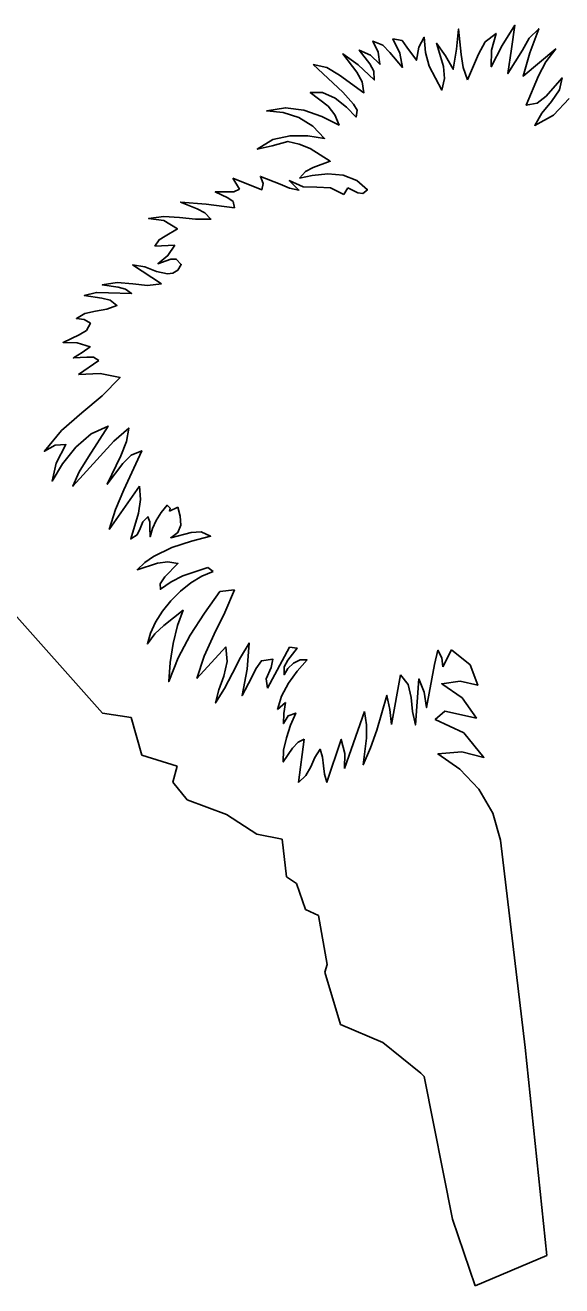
# Model space of a CAD drawing. Extents: x 1581789 to 1622364, y 1043167 to 1103486.
# Drawn here: x 1612880.336 to 1612881.799, y 1089062.303 to 1089065.737 of the extents above; entities that cross this region are included whole.
import ezdxf

# ---------------------------------------------------------------- set-up
doc = ezdxf.new("R2010")
doc.units = 0
doc.layers.add('RD_PD_PatLn2', color=7, linetype='Continuous')

msp = doc.modelspace()

# ---------------------------------------------------------------- linework, layer by layer
at = {"layer": 'RD_PD_PatLn2'}
for p, q in [((1612881.2021, 1089065.5551), (1612881.1216, 1089065.6303)), ((1612880.9208, 1089065.2902), (1612880.9024, 1089065.32)), ((1612881.1182, 1089065.3274), (1612881.0838, 1089065.3201)), ((1612881.2048, 1089065.2763), (1612881.2162, 1089065.2944)), ((1612880.7444, 1089065.1376), (1612880.6893, 1089065.1348)), ((1612880.7075, 1089065.0325), (1612880.6292, 1089065.0845)), ((1612880.4812, 1089064.7855), (1612880.5373, 1089064.8236)), ((1612880.6481, 1089064.4811), (1612880.5654, 1089064.3629)), ((1612880.7521, 1089064.424), (1612880.7298, 1089064.4132)), ((1612880.8489, 1089064.2484), (1612880.8342, 1089064.2601)), ((1612880.9067, 1089064.1992), (1612880.8667, 1089064.1947)), ((1612880.2841, 1089064.1583), (1612880.5473, 1089063.8628)), ((1612880.8836, 1089064.0436), (1612880.8043, 1089063.9576)), ((1612881.057, 1089064.0429), (1612880.9972, 1089063.9306)), ((1612881.4983, 1089064.0353), (1612881.475, 1089063.9891)), ((1612881.3596, 1089063.9678), (1612881.3345, 1089063.8321)), ((1612881.0454, 1089063.892), (1612881.0238, 1089063.8728)), ((1612880.5473, 1089063.8628), (1612880.6254, 1089063.851)), ((1612880.6254, 1089063.851), (1612880.6539, 1089063.7489)), ((1612881.2615, 1089063.8676), (1612881.2068, 1089063.7118)), ((1612881.0815, 1089063.6743), (1612881.0969, 1089063.7921)), ((1612880.6539, 1089063.7489), (1612880.7502, 1089063.7184)), ((1612880.7502, 1089063.7184), (1612880.7383, 1089063.6752)), ((1612880.7383, 1089063.6752), (1612880.7776, 1089063.6269)), ((1612880.7776, 1089063.6269), (1612880.8847, 1089063.5869)), ((1612880.8847, 1089063.5869), (1612880.9675, 1089063.5331)), ((1612880.9675, 1089063.5331), (1612881.0371, 1089063.5201)), ((1612881.0371, 1089063.5201), (1612881.0486, 1089063.4168)), ((1612881.0486, 1089063.4168), (1612881.0754, 1089063.3993)), ((1612881.0754, 1089063.3993), (1612881.1005, 1089063.328)), ((1612881.1005, 1089063.328), (1612881.1362, 1089063.3118)), ((1612881.1362, 1089063.3118), (1612881.1592, 1089063.1782)), ((1612881.1592, 1089063.1782), (1612881.1535, 1089063.1571)), ((1612881.1535, 1089063.1571), (1612881.1956, 1089063.0149)), ((1612881.1956, 1089063.0149), (1612881.3111, 1089062.9658)), ((1612881.3111, 1089062.9658), (1612881.4143, 1089062.8825)), ((1612881.4143, 1089062.8825), (1612881.4235, 1089062.8727)), ((1612881.4235, 1089062.8727), (1612881.5015, 1089062.4847)), ((1612881.5015, 1089062.4847), (1612881.5624, 1089062.303)), ((1612881.5624, 1089062.303), (1612881.7581, 1089062.3856))]:
    msp.add_line(p, q, dxfattribs=at)
for points in [[(1612881.5415, 1089065.5881), (1612881.5723, 1089065.6579), (1612881.59, 1089065.6914), (1612881.62, 1089065.7146), (1612881.6076, 1089065.6692), (1612881.6066, 1089065.6238), (1612881.6361, 1089065.6815), (1612881.6711, 1089065.7371), (1612881.6615, 1089065.6726), (1612881.6523, 1089065.6055), (1612881.6915, 1089065.6689), (1612881.7096, 1089065.7015), (1612881.7362, 1089065.7276), (1612881.7118, 1089065.6614), (1612881.6933, 1089065.5983), (1612881.7827, 1089065.6724), (1612881.7554, 1089065.6375), (1612881.7352, 1089065.599), (1612881.7022, 1089065.5188), (1612881.7318, 1089065.5245), (1612881.7561, 1089065.544), (1612881.7999, 1089065.5935), (1612881.7931, 1089065.5609), (1612881.7708, 1089065.5292), (1612881.7442, 1089065.4974), (1612881.7251, 1089065.464), (1612881.7763, 1089065.4922), (1612881.8189, 1089065.5373)], [(1612881.1216, 1089065.6303), (1612881.1584, 1089065.6216), (1612881.1926, 1089065.6013), (1612881.2597, 1089065.5532), (1612881.255, 1089065.5828), (1612881.24, 1089065.6093), (1612881.2022, 1089065.6594), (1612881.2437, 1089065.6295), (1612881.2876, 1089065.5881), (1612881.287, 1089065.6119), (1612881.2757, 1089065.6318), (1612881.2467, 1089065.6694), (1612881.2774, 1089065.6551), (1612881.303, 1089065.6305), (1612881.2986, 1089065.6638), (1612881.2842, 1089065.6938), (1612881.3109, 1089065.683), (1612881.3302, 1089065.663), (1612881.3646, 1089065.6223), (1612881.3573, 1089065.661), (1612881.3388, 1089065.6999), (1612881.3635, 1089065.6952), (1612881.3769, 1089065.6776), (1612881.4027, 1089065.6416), (1612881.4092, 1089065.6769), (1612881.4242, 1089065.7044), (1612881.4271, 1089065.6631), (1612881.4371, 1089065.6253), (1612881.4722, 1089065.5602), (1612881.4797, 1089065.5919), (1612881.4764, 1089065.6247), (1612881.4579, 1089065.688), (1612881.4816, 1089065.6535), (1612881.503, 1089065.6173), (1612881.5121, 1089065.6716), (1612881.5176, 1089065.7266), (1612881.525, 1089065.6576), (1612881.5304, 1089065.6214), (1612881.5415, 1089065.5881)], [(1612881.0838, 1089065.3201), (1612881.1006, 1089065.3385), (1612881.1214, 1089065.3498), (1612881.1679, 1089065.3664), (1612881.113, 1089065.4009), (1612881.0831, 1089065.4133), (1612881.0525, 1089065.4206), (1612881.0096, 1089065.4081), (1612880.969, 1089065.3995), (1612881.011, 1089065.4254), (1612881.0584, 1089065.436), (1612881.1068, 1089065.4358), (1612881.1525, 1089065.4285), (1612881.1203, 1089065.4621), (1612881.082, 1089065.486), (1612881.0393, 1089065.4996), (1612880.9946, 1089065.5034), (1612881.0456, 1089065.5121), (1612881.096, 1089065.5053), (1612881.1452, 1089065.488), (1612881.192, 1089065.4651), (1612881.1806, 1089065.4926), (1612881.1618, 1089065.5167), (1612881.1134, 1089065.5536), (1612881.1469, 1089065.5536), (1612881.1808, 1089065.5386), (1612881.2121, 1089065.5139), (1612881.2382, 1089065.487), (1612881.2412, 1089065.5058), (1612881.2309, 1089065.5221), (1612881.2021, 1089065.5551)], [(1612880.9024, 1089065.32), (1612880.9814, 1089065.2886), (1612880.9852, 1089065.3054), (1612880.9773, 1089065.325), (1612881.0313, 1089065.3042), (1612881.057, 1089065.2927), (1612881.0824, 1089065.2881), (1612881.056, 1089065.3137), (1612881.0938, 1089065.2968), (1612881.1315, 1089065.2956), (1612881.1689, 1089065.2944), (1612881.2048, 1089065.2763)], [(1612881.2162, 1089065.2944), (1612881.2426, 1089065.2802), (1612881.2568, 1089065.2788), (1612881.2692, 1089065.2886), (1612881.2401, 1089065.3142), (1612881.2033, 1089065.3285), (1612881.1616, 1089065.3325), (1612881.1182, 1089065.3274)], [(1612880.6893, 1089065.1348), (1612880.7014, 1089065.1526), (1612880.7181, 1089065.1625), (1612880.7511, 1089065.182), (1612880.7146, 1089065.2054), (1612880.6725, 1089065.2101), (1612880.7138, 1089065.216), (1612880.757, 1089065.2135), (1612880.8004, 1089065.2089), (1612880.8424, 1089065.2089), (1612880.8264, 1089065.2259), (1612880.805, 1089065.237), (1612880.76, 1089065.2554), (1612880.8298, 1089065.2495), (1612880.9064, 1089065.2396), (1612880.9028, 1089065.2566), (1612880.8886, 1089065.2664), (1612880.8542, 1089065.2827), (1612880.8847, 1089065.2828), (1612880.9051, 1089065.2834), (1612880.9208, 1089065.2902)], [(1612880.6292, 1089065.0845), (1612880.6621, 1089065.0784), (1612880.6939, 1089065.0665), (1612880.7242, 1089065.0599), (1612880.7384, 1089065.0618), (1612880.752, 1089065.0694), (1612880.7619, 1089065.0856), (1612880.7482, 1089065.1001), (1612880.7329, 1089065.0994), (1612880.698, 1089065.0871), (1612880.7253, 1089065.1096), (1612880.7444, 1089065.1376)], [(1612880.5373, 1089064.8236), (1612880.5222, 1089064.8327), (1612880.5045, 1089064.8324), (1612880.4677, 1089064.8309), (1612880.4917, 1089064.845), (1612880.513, 1089064.8611), (1612880.4776, 1089064.8716), (1612880.4396, 1089064.8731), (1612880.4832, 1089064.894), (1612880.5033, 1089064.9057), (1612880.5142, 1089064.9253), (1612880.4974, 1089064.9349), (1612880.4759, 1089064.9378), (1612880.4992, 1089064.9515), (1612880.5283, 1089064.9578), (1612880.5586, 1089064.9632), (1612880.5863, 1089064.9737), (1612880.5676, 1089064.9877), (1612880.5448, 1089064.9938), (1612880.4974, 1089065.0006), (1612880.5303, 1089065.009), (1612880.5633, 1089065.0083), (1612880.6262, 1089065.0066), (1612880.6095, 1089065.0182), (1612880.5894, 1089065.0237), (1612880.5465, 1089065.0296), (1612880.5873, 1089065.0362), (1612880.6293, 1089065.0325), (1612880.67, 1089065.0283), (1612880.7075, 1089065.0325)], [(1612880.5654, 1089064.3629), (1612880.5824, 1089064.4181), (1612880.6052, 1089064.4717), (1612880.6541, 1089064.5777), (1612880.6252, 1089064.5661), (1612880.6026, 1089064.5431), (1612880.5599, 1089064.4867), (1612880.5969, 1089064.5643), (1612880.6123, 1089064.6029), (1612880.6186, 1089064.6395), (1612880.578, 1089064.6038), (1612880.541, 1089064.5627), (1612880.4666, 1089064.4813), (1612880.483, 1089064.5207), (1612880.509, 1089064.5612), (1612880.5624, 1089064.645), (1612880.5157, 1089064.624), (1612880.4739, 1089064.5874), (1612880.4383, 1089064.5422), (1612880.4094, 1089064.495), (1612880.4207, 1089064.5436), (1612880.4472, 1089064.5948), (1612880.4176, 1089064.5929), (1612880.3886, 1089064.5765), (1612880.4356, 1089064.6328), (1612880.4906, 1089064.6809), (1612880.5461, 1089064.727), (1612880.5948, 1089064.7777), (1612880.541, 1089064.7881), (1612880.4812, 1089064.7855)], [(1612880.7298, 1089064.4132), (1612880.7312, 1089064.4217), (1612880.723, 1089064.4292), (1612880.7065, 1089064.4092), (1612880.6934, 1089064.3879), (1612880.6835, 1089064.366), (1612880.6769, 1089064.3435), (1612880.6761, 1089064.3686), (1612880.6764, 1089064.384), (1612880.6708, 1089064.3982), (1612880.6566, 1089064.3845), (1612880.6496, 1089064.3663), (1612880.6411, 1089064.3486), (1612880.6239, 1089064.3376), (1612880.6456, 1089064.4077), (1612880.6509, 1089064.4446), (1612880.6481, 1089064.4811)], [(1612880.8342, 1089064.2601), (1612880.7656, 1089064.2374), (1612880.7339, 1089064.2211), (1612880.7047, 1089064.2004), (1612880.704, 1089064.2157), (1612880.7167, 1089064.2342), (1612880.7524, 1089064.2711), (1612880.7252, 1089064.2751), (1612880.6967, 1089064.2719), (1612880.6417, 1089064.2537), (1612880.6626, 1089064.2735), (1612880.6856, 1089064.2898), (1612880.7362, 1089064.3146), (1612880.7893, 1089064.3313), (1612880.8415, 1089064.3448), (1612880.8163, 1089064.3571), (1612880.789, 1089064.3547), (1612880.7329, 1089064.341), (1612880.7528, 1089064.355), (1612880.7602, 1089064.3753), (1612880.7586, 1089064.3993), (1612880.7521, 1089064.424)], [(1612880.8667, 1089064.1947), (1612880.8247, 1089064.1353), (1612880.7861, 1089064.075), (1612880.7535, 1089064.0133), (1612880.7278, 1089063.949), (1612880.7314, 1089064.0008), (1612880.7396, 1089064.053), (1612880.7516, 1089064.1016), (1612880.7668, 1089064.1432), (1612880.7143, 1089064.1022), (1612880.6898, 1089064.079), (1612880.6693, 1089064.0518), (1612880.6778, 1089064.081), (1612880.6919, 1089064.1107), (1612880.711, 1089064.1407), (1612880.7337, 1089064.1691), (1612880.7596, 1089064.1954), (1612880.7879, 1089064.2181), (1612880.8181, 1089064.2359), (1612880.8489, 1089064.2484)], [(1612880.8043, 1089063.9576), (1612880.8237, 1089064.0185), (1612880.8512, 1089064.0779), (1612880.8808, 1089064.1376), (1612880.9067, 1089064.1992)], [(1612880.9972, 1089063.9306), (1612880.993, 1089063.9562), (1612881.0069, 1089063.9877), (1612881.0115, 1089064.0096), (1612880.9804, 1089064.0058), (1612880.965, 1089063.984), (1612880.953, 1089063.9595), (1612880.9273, 1089063.9107), (1612880.9417, 1089063.9824), (1612880.9465, 1089064.054), (1612880.9231, 1089064.0142), (1612880.9016, 1089063.9722), (1612880.8798, 1089063.9302), (1612880.8554, 1089063.8909), (1612880.8642, 1089063.9261), (1612880.8774, 1089063.9638), (1612880.8867, 1089064.0034), (1612880.8836, 1089064.0436)], [(1612881.0238, 1089063.8728), (1612881.0351, 1089063.9093), (1612881.0537, 1089063.9443), (1612881.0775, 1089063.9771), (1612881.1046, 1089064.008), (1612881.0854, 1089064.0085), (1612881.0676, 1089063.9995), (1612881.0525, 1089063.9847), (1612881.042, 1089063.9674), (1612881.0426, 1089063.989), (1612881.0523, 1089064.0075), (1612881.0775, 1089064.0402), (1612881.057, 1089064.0429)], [(1612881.475, 1089063.9891), (1612881.4719, 1089064.0139), (1612881.4615, 1089064.0345), (1612881.4517, 1089063.9959), (1612881.4447, 1089063.9568), (1612881.4304, 1089063.8781), (1612881.424, 1089063.9203), (1612881.4095, 1089063.9562), (1612881.4001, 1089063.8311), (1612881.3917, 1089063.8674), (1612881.388, 1089063.9059), (1612881.3804, 1089063.9409), (1612881.3596, 1089063.9678)], [(1612881.7581, 1089062.3856), (1612881.699, 1089062.9522), (1612881.6321, 1089063.5173), (1612881.6108, 1089063.5904), (1612881.5726, 1089063.6559), (1612881.5212, 1089063.7108), (1612881.4612, 1089063.7521), (1612881.5264, 1089063.7577), (1612881.5867, 1089063.7426), (1612881.5319, 1089063.8096), (1612881.4541, 1089063.8455), (1612881.4801, 1089063.8685), (1612881.5664, 1089063.8497), (1612881.5277, 1089063.9044), (1612881.4717, 1089063.9431), (1612881.5216, 1089063.95), (1612881.5698, 1089063.939), (1612881.5488, 1089063.9943), (1612881.4983, 1089064.0353)], [(1612881.3345, 1089063.8321), (1612881.33, 1089063.8726), (1612881.3223, 1089063.9113), (1612881.2944, 1089063.8162), (1612881.2776, 1089063.7687), (1612881.2576, 1089063.7226), (1612881.2666, 1089063.7947), (1612881.2669, 1089063.8313), (1612881.2615, 1089063.8676)], [(1612881.0969, 1089063.7921), (1612881.0804, 1089063.7836), (1612881.065, 1089063.7678), (1612881.0397, 1089063.73), (1612881.0406, 1089063.7617), (1612881.0482, 1089063.7957), (1612881.0597, 1089063.8302), (1612881.0738, 1089063.8633), (1612881.0529, 1089063.8553), (1612881.0401, 1089063.8344), (1612881.0414, 1089063.8624), (1612881.0454, 1089063.892)], [(1612881.2068, 1089063.7118), (1612881.2072, 1089063.7528), (1612881.1979, 1089063.7914), (1612881.1586, 1089063.6746), (1612881.1525, 1089063.6964), (1612881.1496, 1089063.7199), (1612881.1463, 1089063.743), (1612881.1402, 1089063.7648), (1612881.1262, 1089063.7424), (1612881.115, 1089063.717), (1612881.1016, 1089063.6927), (1612881.0815, 1089063.6743)]]:
    msp.add_lwpolyline(points, dxfattribs=at)

doc.saveas('drawing.dxf')
